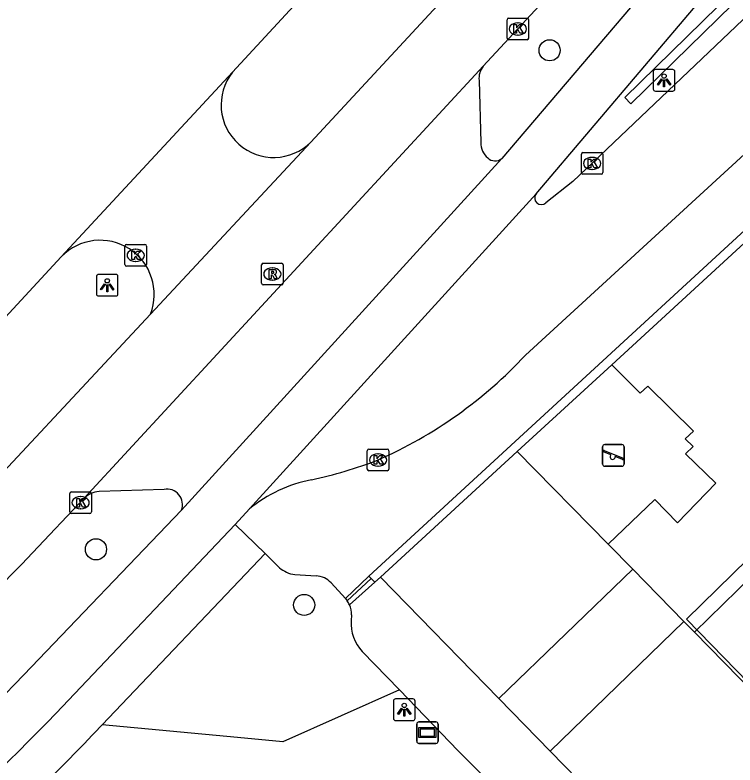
# Model space of a CAD drawing. Extents: x 161402 to 161933, y 381650 to 382313.
# Drawn here: x 161687.35 to 161720.67, y 382181.75 to 382216.45 of the extents above; entities that cross this region are included whole.
import ezdxf

# ---------------------------------------------------------------- set-up
doc = ezdxf.new("R2010")
doc.units = 0
for name, color, linetype in [('IMGEO_Boom', 7, 'Continuous'), ('IMGEO_Fietspad_open', 7, 'Continuous'), ('IMGEO_Groenvoorziening', 7, 'Continuous'), ('IMGEO_Kolk', 7, 'Continuous'), ('IMGEO_Lichtpunt', 7, 'Continuous'), ('IMGEO_Lijnafwatering', 7, 'Continuous'), ('IMGEO_Muur', 7, 'Continuous'), ('IMGEO_Pand_overbouw', 7, 'Continuous'), ('IMGEO_Reclamebord', 7, 'Continuous'), ('IMGEO_Rijbaan_lokaal_gesloten', 7, 'Continuous'), ('IMGEO_Rijbaan_lokaal_open', 7, 'Continuous'), ('IMGEO_Rioolput', 7, 'Continuous'), ('IMGEO_Speelvoorziening', 7, 'Continuous'), ('IMGEO_Voetpad_op_trap', 7, 'Continuous'), ('IMGEO_Voetpad_open', 7, 'Continuous')]:
    doc.layers.add(name, color=color, linetype=linetype)

msp = doc.modelspace()

# ---------------------------------------------------------------- linework, layer by layer
at = {"layer": 'IMGEO_Boom'}
for centre in [(161712.087, 382214.818), (161691.099, 382191.73), (161700.732, 382189.158)]:
    msp.add_circle(centre, 0.489, dxfattribs=at)
at = {"layer": 'IMGEO_Fietspad_open'}
for points in [[(161743.258, 382246.014), (161728.369, 382231.371), (161727.383, 382230.373), (161709.873, 382209.811)], [(161711.467, 382208.182), (161729.058, 382228.913), (161744.819, 382244.379), (161745.906, 382245.446)], [(161695.051, 382193.536), (161687.761, 382185.921)], [(161698.197, 382193.597), (161697.545, 382192.886)], [(161689.262, 382184.152), (161697.545, 382192.886)]]:
    msp.add_lwpolyline(points, dxfattribs=at)
for centre, radius, start, end in [((161610.052, 382260.44), 107.665, 305.77231, 316.20072), ((161609.744, 382261.017), 110.596, 305.76448, 315.97187)]:
    msp.add_arc(centre, radius, start, end, dxfattribs=at)
at = {"layer": 'IMGEO_Groenvoorziening'}
for points in [[(161710.58, 382196.249), (161714.804, 382191.965)], [(161705.138, 382185.225), (161699.738, 382182.822), (161697.648, 382183.021), (161691.386, 382183.616)]]:
    msp.add_lwpolyline(points, dxfattribs=at)
at = {"layer": 'IMGEO_Kolk'}
for p, q in [((161710.193, 382216.303), (161711.045, 382216.303)), ((161710.118, 382215.377), (161710.118, 382216.229)), ((161710.606, 382216.083), (161710.631, 382216.083)), ((161711.119, 382216.229), (161711.119, 382215.377)), ((161711.045, 382215.303), (161710.193, 382215.303)), ((161710.629, 382215.523), (161710.604, 382215.523)), ((161713.556, 382209.159), (161713.556, 382210.011)), ((161713.631, 382210.085), (161714.483, 382210.085)), ((161714.557, 382210.011), (161714.557, 382209.159)), ((161714.044, 382209.865), (161714.069, 382209.865)), ((161714.483, 382209.085), (161713.631, 382209.085)), ((161714.067, 382209.305), (161714.042, 382209.305)), ((161692.437, 382204.905), (161692.437, 382205.757)), ((161692.512, 382205.831), (161693.364, 382205.831)), ((161692.925, 382205.611), (161692.95, 382205.611)), ((161693.438, 382205.757), (161693.438, 382204.905)), ((161693.364, 382204.831), (161692.512, 382204.831)), ((161692.948, 382205.051), (161692.923, 382205.051)), ((161703.652, 382195.438), (161703.652, 382196.29)), ((161703.727, 382196.364), (161704.579, 382196.364)), ((161704.14, 382196.144), (161704.165, 382196.144)), ((161704.653, 382196.29), (161704.653, 382195.438)), ((161704.163, 382195.584), (161704.138, 382195.584)), ((161704.579, 382195.364), (161703.727, 382195.364)), ((161689.89, 382193.462), (161689.89, 382194.314)), ((161689.965, 382194.388), (161690.817, 382194.388)), ((161690.378, 382194.168), (161690.403, 382194.168)), ((161690.891, 382194.314), (161690.891, 382193.462)), ((161690.817, 382193.388), (161689.965, 382193.388)), ((161690.401, 382193.608), (161690.376, 382193.608))]:
    msp.add_line(p, q, dxfattribs=at)
for points in [[(161710.193, 382216.303), (161711.045, 382216.303)], [(161710.118, 382215.377), (161710.118, 382216.229)], [(161710.439, 382216.003), (161710.562, 382216.003), (161710.562, 382215.852), (161710.692, 382216.003), (161710.856, 382216.003), (161710.71, 382215.852), (161710.863, 382215.603), (161710.711, 382215.603), (161710.626, 382215.767), (161710.562, 382215.7), (161710.562, 382215.603), (161710.439, 382215.603), (161710.439, 382216.003)], [(161711.119, 382216.229), (161711.119, 382215.377)], [(161711.045, 382215.303), (161710.193, 382215.303)], [(161713.556, 382209.159), (161713.556, 382210.011)], [(161713.631, 382210.085), (161714.483, 382210.085)], [(161714.557, 382210.011), (161714.557, 382209.159)], [(161713.877, 382209.785), (161714, 382209.785), (161714, 382209.634), (161714.13, 382209.785), (161714.294, 382209.785), (161714.148, 382209.634), (161714.301, 382209.385), (161714.149, 382209.385), (161714.064, 382209.549), (161714, 382209.482), (161714, 382209.385), (161713.877, 382209.385), (161713.877, 382209.785)], [(161714.483, 382209.085), (161713.631, 382209.085)], [(161692.437, 382204.905), (161692.437, 382205.757)], [(161692.512, 382205.831), (161693.364, 382205.831)], [(161692.758, 382205.531), (161692.881, 382205.531), (161692.881, 382205.38), (161693.011, 382205.531), (161693.175, 382205.531), (161693.029, 382205.38), (161693.182, 382205.131), (161693.03, 382205.131), (161692.945, 382205.295), (161692.881, 382205.228), (161692.881, 382205.131), (161692.758, 382205.131), (161692.758, 382205.531)], [(161693.438, 382205.757), (161693.438, 382204.905)], [(161693.364, 382204.831), (161692.512, 382204.831)], [(161703.652, 382195.438), (161703.652, 382196.29)], [(161703.727, 382196.364), (161704.579, 382196.364)], [(161704.653, 382196.29), (161704.653, 382195.438)], [(161703.973, 382196.064), (161704.096, 382196.064), (161704.096, 382195.913), (161704.226, 382196.064), (161704.39, 382196.064), (161704.244, 382195.913), (161704.397, 382195.664), (161704.245, 382195.664), (161704.16, 382195.828), (161704.096, 382195.761), (161704.096, 382195.664), (161703.973, 382195.664), (161703.973, 382196.064)], [(161704.579, 382195.364), (161703.727, 382195.364)], [(161689.89, 382193.462), (161689.89, 382194.314)], [(161689.965, 382194.388), (161690.817, 382194.388)], [(161690.211, 382194.088), (161690.334, 382194.088), (161690.334, 382193.937), (161690.464, 382194.088), (161690.628, 382194.088), (161690.482, 382193.937), (161690.635, 382193.688), (161690.483, 382193.688), (161690.398, 382193.852), (161690.334, 382193.785), (161690.334, 382193.688), (161690.211, 382193.688), (161690.211, 382194.088)], [(161690.891, 382194.314), (161690.891, 382193.462)], [(161690.817, 382193.388), (161689.965, 382193.388)]]:
    msp.add_lwpolyline(points, dxfattribs=at)
for centre, start, end in [((161710.195, 382216.227), 91.552, 178.448), ((161710.195, 382216.227), 91.552, 178.448), ((161711.043, 382216.227), 1.552, 88.448), ((161711.043, 382216.227), 1.552, 88.448), ((161710.195, 382215.379), 181.552, 268.448), ((161710.195, 382215.379), 181.552, 268.448), ((161711.043, 382215.379), 271.552, 358.448), ((161711.043, 382215.379), 271.552, 358.448), ((161713.633, 382210.009), 91.552, 178.448), ((161713.633, 382210.009), 91.552, 178.448), ((161714.481, 382210.009), 1.552, 88.448), ((161714.481, 382210.009), 1.552, 88.448), ((161713.633, 382209.161), 181.552, 268.448), ((161713.633, 382209.161), 181.552, 268.448), ((161714.481, 382209.161), 271.552, 358.448), ((161714.481, 382209.161), 271.552, 358.448), ((161692.514, 382205.755), 91.552, 178.448), ((161692.514, 382205.755), 91.552, 178.448), ((161693.362, 382205.755), 1.552, 88.448), ((161693.362, 382205.755), 1.552, 88.448), ((161692.514, 382204.907), 181.552, 268.448), ((161692.514, 382204.907), 181.552, 268.448), ((161693.362, 382204.907), 271.552, 358.448), ((161693.362, 382204.907), 271.552, 358.448), ((161703.729, 382196.288), 91.552, 178.448), ((161703.729, 382196.288), 91.552, 178.448), ((161704.577, 382196.288), 1.552, 88.448), ((161704.577, 382196.288), 1.552, 88.448), ((161703.729, 382195.44), 181.552, 268.448), ((161703.729, 382195.44), 181.552, 268.448), ((161704.577, 382195.44), 271.552, 358.448), ((161704.577, 382195.44), 271.552, 358.448), ((161689.967, 382194.312), 91.552, 178.448), ((161689.967, 382194.312), 91.552, 178.448), ((161690.815, 382194.312), 1.552, 88.448), ((161690.815, 382194.312), 1.552, 88.448), ((161689.967, 382193.464), 181.552, 268.448), ((161689.967, 382193.464), 181.552, 268.448), ((161690.815, 382193.464), 271.552, 358.448), ((161690.815, 382193.464), 271.552, 358.448)]:
    msp.add_arc(centre, 0.0765, start, end, dxfattribs=at)
for centre, major_axis, ratio, start_param, end_param in [((161710.605, 382215.803), (-0.387, 0.002), 0.722429, 4.712389, 7.853982), ((161710.63, 382215.803), (-0.39, 0.002), 0.717154, 1.570796, 4.712389), ((161714.043, 382209.585), (-0.387, 0.002), 0.722429, 4.712389, 7.853982), ((161714.068, 382209.585), (-0.39, 0.002), 0.717154, 1.570796, 4.712389), ((161692.924, 382205.331), (-0.387, 0.002), 0.722429, 4.712389, 7.853982), ((161692.949, 382205.331), (-0.39, 0.002), 0.717154, 1.570796, 4.712389), ((161704.139, 382195.864), (-0.387, 0.002), 0.722429, 4.712389, 7.853982), ((161704.164, 382195.864), (-0.39, 0.002), 0.717154, 1.570796, 4.712389), ((161690.377, 382193.888), (-0.387, 0.002), 0.722429, 4.712389, 7.853982), ((161690.402, 382193.888), (-0.39, 0.002), 0.717154, 1.570796, 4.712389)]:
    msp.add_ellipse(centre, major_axis=major_axis, ratio=ratio, start_param=start_param, end_param=end_param, dxfattribs=at)
at = {"layer": 'IMGEO_Lichtpunt'}
for p, q in [((161716.887, 382213.828), (161716.887, 382213.021)), ((161716.887, 382213.828), (161716.887, 382213.021)), ((161717.789, 382213.923), (161716.981, 382213.923)), ((161717.789, 382213.923), (161716.981, 382213.923)), ((161717.883, 382213.021), (161717.883, 382213.828)), ((161717.883, 382213.021), (161717.883, 382213.828)), ((161716.981, 382212.927), (161717.789, 382212.927)), ((161716.981, 382212.927), (161717.789, 382212.927)), ((161691.123, 382204.354), (161691.123, 382203.547)), ((161691.123, 382204.354), (161691.123, 382203.547)), ((161692.025, 382204.449), (161691.217, 382204.449)), ((161692.025, 382204.449), (161691.217, 382204.449)), ((161692.119, 382203.547), (161692.119, 382204.354)), ((161692.119, 382203.547), (161692.119, 382204.354)), ((161691.217, 382203.453), (161692.025, 382203.453)), ((161691.217, 382203.453), (161692.025, 382203.453)), ((161704.865, 382184.712), (161704.865, 382183.905)), ((161704.865, 382184.712), (161704.865, 382183.905)), ((161705.767, 382184.807), (161704.959, 382184.807)), ((161705.767, 382184.807), (161704.959, 382184.807)), ((161705.861, 382183.905), (161705.861, 382184.712)), ((161705.861, 382183.905), (161705.861, 382184.712)), ((161704.959, 382183.811), (161705.767, 382183.811)), ((161704.959, 382183.811), (161705.767, 382183.811))]:
    msp.add_line(p, q, dxfattribs=at)
for points in [[(161717.261, 382213.492), (161717.3, 382213.464), (161717.112, 382213.202), (161717.074, 382213.229), (161717.261, 382213.492)], [(161717.473, 382213.464), (161717.511, 382213.491), (161717.698, 382213.229), (161717.659, 382213.201), (161717.473, 382213.464)], [(161717.363, 382213.444), (161717.41, 382213.444), (161717.41, 382213.122), (161717.363, 382213.122), (161717.363, 382213.444)], [(161691.497, 382204.018), (161691.536, 382203.99), (161691.348, 382203.728), (161691.31, 382203.755), (161691.497, 382204.018)], [(161691.599, 382203.97), (161691.646, 382203.97), (161691.646, 382203.648), (161691.599, 382203.648), (161691.599, 382203.97)], [(161691.709, 382203.99), (161691.747, 382204.017), (161691.934, 382203.755), (161691.895, 382203.727), (161691.709, 382203.99)], [(161705.239, 382184.376), (161705.278, 382184.348), (161705.09, 382184.086), (161705.052, 382184.113), (161705.239, 382184.376)], [(161705.451, 382184.348), (161705.489, 382184.375), (161705.676, 382184.113), (161705.637, 382184.085), (161705.451, 382184.348)], [(161705.341, 382184.328), (161705.388, 382184.328), (161705.388, 382184.006), (161705.341, 382184.006), (161705.341, 382184.328)]]:
    msp.add_lwpolyline(points, dxfattribs=at)
for centre in [(161717.386, 382213.626), (161691.622, 382204.152), (161705.364, 382184.51)]:
    msp.add_circle(centre, 0.0994, dxfattribs=at)
for centre, start, end in [((161716.981, 382213.828), 90, 180), ((161716.981, 382213.828), 90, 180), ((161717.789, 382213.828), 0, 90), ((161717.789, 382213.828), 0, 90), ((161716.981, 382213.021), 180, 270), ((161716.981, 382213.021), 180, 270), ((161717.789, 382213.021), 270, 0), ((161717.789, 382213.021), 270, 360), ((161691.217, 382204.354), 90, 180), ((161691.217, 382204.354), 90, 180), ((161692.025, 382204.354), 0, 90), ((161692.025, 382204.354), 0, 90), ((161691.217, 382203.547), 180, 270), ((161691.217, 382203.547), 180, 270), ((161692.025, 382203.547), 270, 0), ((161692.025, 382203.547), 270, 360), ((161704.959, 382184.712), 90, 180), ((161704.959, 382184.712), 90, 180), ((161705.767, 382184.712), 0, 90), ((161705.767, 382184.712), 0, 90), ((161704.959, 382183.905), 180, 270), ((161704.959, 382183.905), 180, 270), ((161705.767, 382183.905), 270, 0), ((161705.767, 382183.905), 270, 360)]:
    msp.add_arc(centre, 0.0946, start, end, dxfattribs=at)
at = {"layer": 'IMGEO_Lijnafwatering'}
for points in [[(161702.64, 382189.455), (161703.725, 382190.486)], [(161702.719, 382189.354), (161703.837, 382190.381)]]:
    msp.add_lwpolyline(points, dxfattribs=at)
at = {"layer": 'IMGEO_Muur'}
for points in [[(161748.046, 382243.815), (161715.85, 382212.342), (161715.57, 382212.632), (161719.892, 382216.863), (161719.584, 382217.248), (161747.1, 382244.24)], [(161704.004, 382190.216), (161703.837, 382190.381), (161703.725, 382190.486), (161730.601, 382215.217), (161730.896, 382214.926), (161725.521, 382210.052), (161730.265, 382205.223), (161737.712, 382212.535), (161737.927, 382212.338)], [(161730.255, 382204.824), (161725.317, 382209.785), (161714.96, 382200.272)], [(161714.96, 382200.272), (161710.58, 382196.249)], [(161710.58, 382196.249), (161704.26, 382190.444)], [(161704.26, 382190.444), (161704.004, 382190.216)]]:
    msp.add_lwpolyline(points, dxfattribs=at)
at = {"layer": 'IMGEO_Pand_overbouw'}
msp.add_lwpolyline([(161761.891, 382149.186), (161762.139, 382149.42), (161762.295, 382149.283), (161763.101, 382150.057), (161760.483, 382152.716), (161759.531, 382151.588), (161721.45, 382190.492), (161731.074, 382199.9), (161733.12, 382201.899), (161732.627, 382202.397), (161718.426, 382188.506), (161732.696, 382173.838), (161734.999, 382171.47), (161749.249, 382156.824), (161751.751, 382159.273), (161759.445, 382151.424), (161759.582, 382151.549)], close=True, dxfattribs=at)
at = {"layer": 'IMGEO_Reclamebord'}
for p, q in [((161705.94, 382182.849), (161705.94, 382183.649)), ((161705.94, 382183.649), (161705.94, 382182.849)), ((161706.04, 382183.749), (161706.83, 382183.749)), ((161706.83, 382183.749), (161706.04, 382183.749)), ((161706.93, 382183.649), (161706.93, 382182.849)), ((161706.93, 382182.849), (161706.93, 382183.649)), ((161706.83, 382182.749), (161706.04, 382182.749)), ((161706.04, 382182.749), (161706.83, 382182.749))]:
    msp.add_line(p, q, dxfattribs=at)
for points in [[(161706.041, 382183.481), (161706.829, 382183.481), (161706.829, 382183.017), (161706.041, 382183.017), (161706.041, 382183.481)], [(161706.106, 382183.416), (161706.106, 382183.082), (161706.764, 382183.082), (161706.764, 382183.416), (161706.106, 382183.416)]]:
    msp.add_lwpolyline(points, dxfattribs=at)
for centre, start, end in [((161706.04, 382183.649), 90, 180), ((161706.04, 382183.649), 90, 180), ((161706.83, 382183.649), 0, 90), ((161706.83, 382183.649), 360, 90), ((161706.04, 382182.849), 180, 270), ((161706.04, 382182.849), 180, 270), ((161706.83, 382182.849), 270, 0), ((161706.83, 382182.849), 270, 0)]:
    msp.add_arc(centre, 0.1, start, end, dxfattribs=at)
at = {"layer": 'IMGEO_Rijbaan_lokaal_gesloten'}
for points in [[(161697.412, 382213.802), (161730.864, 382250), (161734.565, 382254.001)], [(161738.153, 382250.632), (161737.568, 382250), (161701.048, 382210.574)], [(161709.017, 382214.078), (161740.731, 382248.263)], [(161690.556, 382194.094), (161709.017, 382214.078)], [(161689.496, 382205.269), (161697.412, 382213.802)], [(161693.624, 382202.616), (161701.048, 382210.574)], [(161681.527, 382196.651), (161689.496, 382205.269)], [(161693.624, 382202.616), (161684.055, 382192.367), (161681.452, 382189.793)], [(161688.17, 382191.561), (161690.556, 382194.094)]]:
    msp.add_lwpolyline(points, dxfattribs=at)
for centre, radius, start, end in [((161699.325, 382212.295), 2.435, 141.7854, 315.0179), ((161691.291, 382203.524), 2.503, 338.7267, 135.8169), ((161535.498, 382339.885), 212.859, 309.61126, 315.82773)]:
    msp.add_arc(centre, radius, start, end, dxfattribs=at)
at = {"layer": 'IMGEO_Rijbaan_lokaal_open'}
for points in [[(161748.845, 382243.038), (161728.253, 382223.117), (161713.169, 382208.748), (161711.914, 382207.765)], [(161755.602, 382242.666), (161739.772, 382227.133), (161733.859, 382221.725), (161710.972, 382200.713)], [(161708.827, 382213.425), (161708.9, 382210.544)], [(161709.873, 382209.811), (161695.051, 382193.536)], [(161698.197, 382193.597), (161711.467, 382208.182)], [(161694.249, 382194.504), (161691.242, 382194.41)]]:
    msp.add_lwpolyline(points, dxfattribs=at)
for centre, radius, start, end in [((161709.659, 382213.537), 0.839, 139.8729, 187.6808), ((161709.867, 382210.558), 0.967, 180.8487, 228.404), ((161709.563, 382210.192), 0.492, 226.6063, 309.1515), ((161711.704, 382207.988), 0.306, 140.6842, 313.2931), ((161695.719, 382214.943), 20.86, 293.847, 316.9863), ((161696.458, 382215.959), 21.518, 282.363, 290.9537), ((161702.272, 382188.63), 6.425, 100.8243, 129.3604), ((161691.345, 382193.283), 1.131, 95.2346, 134.2309), ((161694.384, 382193.799), 0.718, 338.4798, 100.8045)]:
    msp.add_arc(centre, radius, start, end, dxfattribs=at)
at = {"layer": 'IMGEO_Rioolput'}
for p, q in [((161698.759, 382204.04), (161698.759, 382204.892)), ((161698.834, 382204.966), (161699.686, 382204.966)), ((161699.76, 382204.892), (161699.76, 382204.04)), ((161699.247, 382204.746), (161699.272, 382204.746)), ((161699.27, 382204.186), (161699.245, 382204.186)), ((161699.686, 382203.966), (161698.834, 382203.966))]:
    msp.add_line(p, q, dxfattribs=at)
for points in [[(161698.759, 382204.04), (161698.759, 382204.892)], [(161698.834, 382204.966), (161699.686, 382204.966)], [(161699.76, 382204.892), (161699.76, 382204.04)], [(161699.348, 382204.664), (161699.096, 382204.666), (161699.096, 382204.266)], [(161699.274, 382204.585), (161699.22, 382204.585), (161699.22, 382204.504)], [(161699.22, 382204.504), (161699.272, 382204.504)], [(161699.096, 382204.266), (161699.22, 382204.266), (161699.22, 382204.428), (161699.231, 382204.428)], [(161699.278, 382204.399), (161699.349, 382204.266), (161699.489, 382204.266), (161699.424, 382204.392)], [(161699.686, 382203.966), (161698.834, 382203.966)]]:
    msp.add_lwpolyline(points, dxfattribs=at)
for centre, radius, start, end in [((161698.836, 382204.89), 0.0765, 91.552, 178.448), ((161698.836, 382204.89), 0.0765, 91.552, 178.448), ((161699.684, 382204.89), 0.0765, 1.552, 88.448), ((161699.684, 382204.89), 0.0765, 1.552, 88.448), ((161699.256, 382204.693), 0.19, 274.7715, 282.9687), ((161699.28, 382204.489), 0.0964, 77.0061, 93.1865), ((161699.294, 382204.546), 0.0378, 276.6634, 79.6772), ((161699.347, 382204.554), 0.109, 350.3612, 89.416), ((161699.345, 382204.554), 0.112, 277.5842, 350.9817), ((161699.23, 382204.375), 0.0533, 26.0293, 88.6989), ((161699.329, 382204.339), 0.108, 29.5134, 73.7905), ((161698.836, 382204.042), 0.0765, 181.552, 268.448), ((161698.836, 382204.042), 0.0765, 181.552, 268.448), ((161699.684, 382204.042), 0.0765, 271.552, 358.448), ((161699.684, 382204.042), 0.0765, 271.552, 358.448)]:
    msp.add_arc(centre, radius, start, end, dxfattribs=at)
for centre, major_axis, ratio, start_param, end_param in [((161699.246, 382204.466), (-0.387, 0.002), 0.722429, 4.712389, 7.853982), ((161699.271, 382204.466), (-0.39, 0.002), 0.717154, 1.570796, 4.712389)]:
    msp.add_ellipse(centre, major_axis=major_axis, ratio=ratio, start_param=start_param, end_param=end_param, dxfattribs=at)
at = {"layer": 'IMGEO_Speelvoorziening'}
for p, q in [((161714.641, 382196.575), (161715.431, 382196.575)), ((161715.431, 382196.575), (161714.641, 382196.575)), ((161714.541, 382195.675), (161714.541, 382196.475)), ((161714.541, 382196.475), (161714.541, 382195.675)), ((161714.924, 382196.103), (161714.585, 382196.24)), ((161714.61, 382196.3), (161715.486, 382195.947)), ((161715.531, 382196.475), (161715.531, 382195.675)), ((161715.531, 382195.675), (161715.531, 382196.475)), ((161715.462, 382195.887), (161715.122, 382196.024)), ((161715.431, 382195.575), (161714.641, 382195.575)), ((161714.641, 382195.575), (161715.431, 382195.575))]:
    msp.add_line(p, q, dxfattribs=at)
for centre, radius, start, end in [((161714.641, 382196.475), 0.1, 90, 180), ((161714.641, 382196.475), 0.1, 90, 180), ((161715.431, 382196.475), 0.1, 0, 90), ((161715.431, 382196.475), 0.1, 360, 90), ((161714.598, 382196.27), 0.0327, 68.078, 248.078), ((161715.003, 382196.013), 0.12, 130.9928, 5.1632), ((161715.474, 382195.917), 0.0327, 248.078, 68.078), ((161714.641, 382195.675), 0.1, 180, 270), ((161714.641, 382195.675), 0.1, 180, 270), ((161715.431, 382195.675), 0.1, 270, 0), ((161715.431, 382195.675), 0.1, 270, 0)]:
    msp.add_arc(centre, radius, start, end, dxfattribs=at)
at = {"layer": 'IMGEO_Voetpad_op_trap'}
for points in [[(161715.942, 382190.81), (161709.733, 382184.826)], [(161718.303, 382188.391), (161712.113, 382182.395)]]:
    msp.add_lwpolyline(points, dxfattribs=at)
at = {"layer": 'IMGEO_Voetpad_open'}
for points in [[(161714.804, 382191.965), (161716.96, 382194.032), (161717.998, 382192.949), (161719.778, 382194.789), (161718.37, 382196.141), (161718.73, 382196.486), (161718.363, 382196.845), (161718.739, 382197.199), (161716.629, 382199.284), (161716.277, 382198.954), (161714.96, 382200.272)], [(161697.545, 382192.886), (161698.921, 382191.534)], [(161715.942, 382190.81), (161714.804, 382191.965)], [(161691.386, 382183.616), (161698.921, 382191.534)], [(161698.921, 382191.534), (161699.585, 382190.881)], [(161718.303, 382188.391), (161715.942, 382190.81)], [(161700.3, 382190.56), (161701.284, 382190.503)], [(161709.733, 382184.826), (161704.26, 382190.444)], [(161721.45, 382190.492), (161718.791, 382187.892)], [(161701.981, 382190.177), (161702.64, 382189.455), (161702.719, 382189.354)], [(161702.827, 382189.164), (161704.004, 382190.216)], [(161702.925, 382188.693), (161702.912, 382188.425)], [(161718.791, 382187.892), (161718.303, 382188.391)], [(161718.791, 382187.892), (161732.558, 382173.814)], [(161703.416, 382187.001), (161705.138, 382185.225)], [(161710.82, 382179.437), (161710.463, 382179.785), (161709.983, 382180.263), (161707.862, 382182.415), (161705.138, 382185.225)], [(161712.113, 382182.395), (161709.733, 382184.826)], [(161691.386, 382183.616), (161690.64, 382182.832)], [(161712.113, 382182.395), (161725.159, 382169.045)]]:
    msp.add_lwpolyline(points, dxfattribs=at)
for centre, radius, start, end in [((161700.5, 382191.962), 1.416, 229.7618, 261.8827), ((161701.254, 382189.532), 0.972, 41.6088, 88.2585), ((161701.885, 382188.754), 1.027, 23.5076, 35.722), ((161701.782, 382188.701), 1.143, 359.6058, 23.9017), ((161704.779, 382188.285), 1.872, 175.7013, 223.2797), ((161611.861, 382258.34), 109.122, 305.67199, 316.21436)]:
    msp.add_arc(centre, radius, start, end, dxfattribs=at)

doc.saveas('drawing.dxf')
